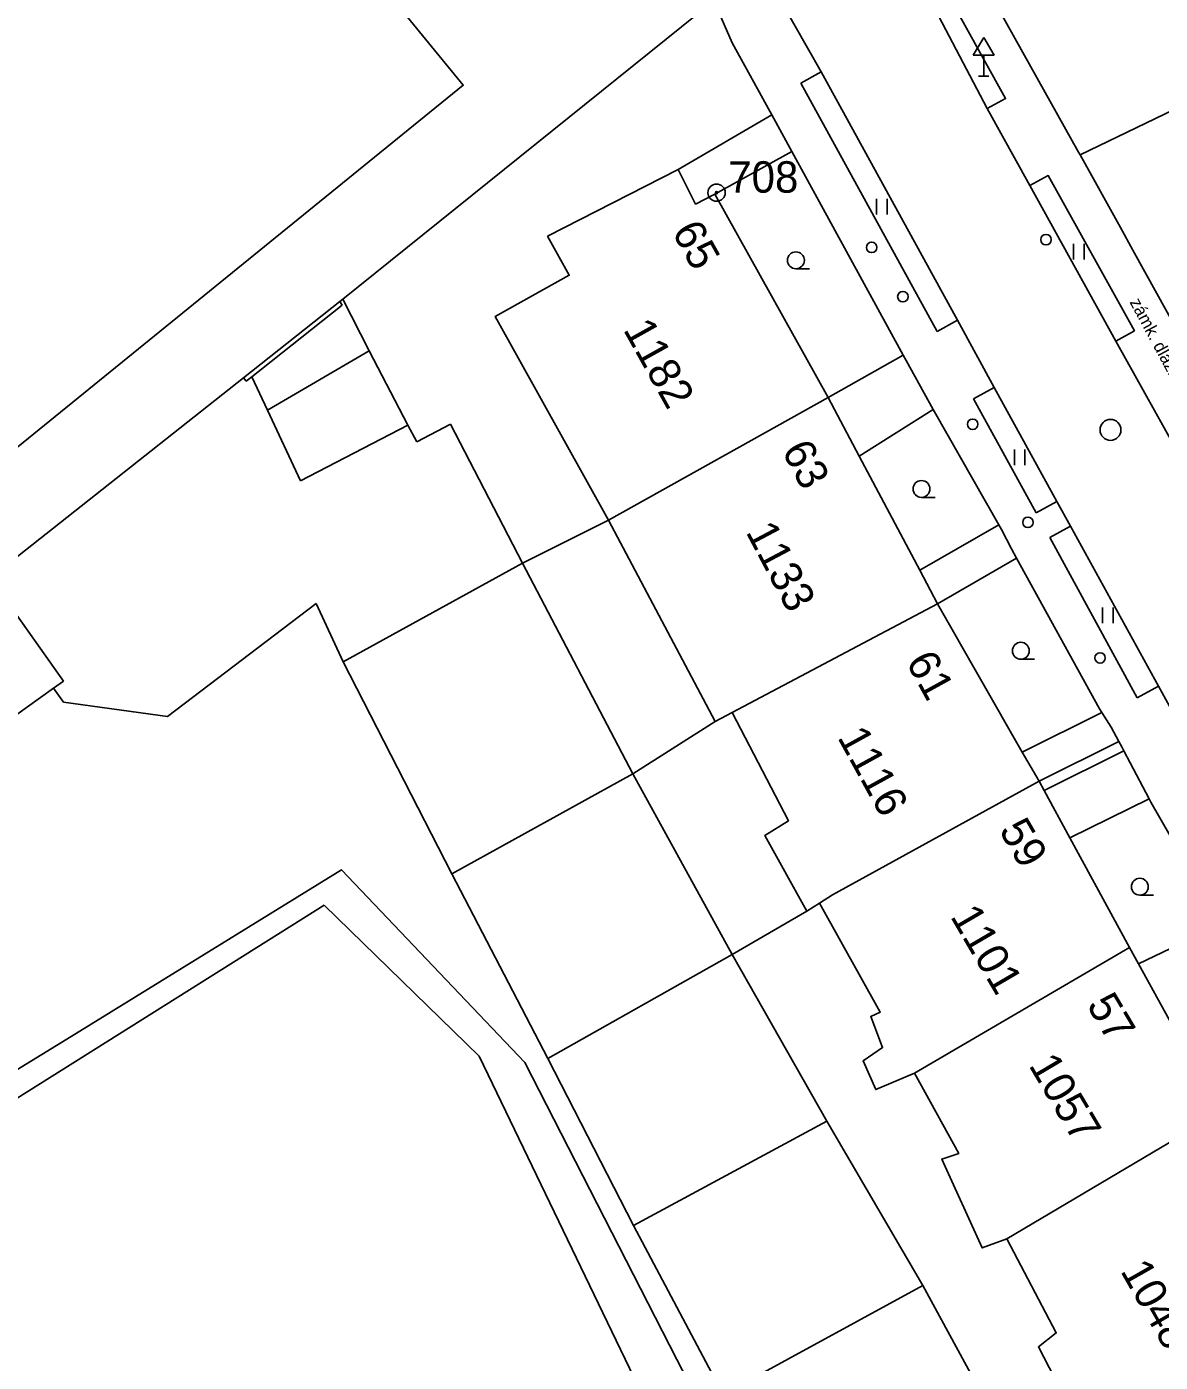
# Model space of a CAD drawing. Extents: x -493753 to -49290, y -1127285 to -112654.
# Drawn here: x -492971 to -492916.9, y -1126699.8 to -1126636 of the extents above; entities that cross this region are included whole.
import ezdxf

# ---------------------------------------------------------------- set-up
doc = ezdxf.new("R2010")
doc.units = 0
for name, color, linetype in [('Vrstva 10', 7, 'Continuous'), ('Vrstva 11', 7, 'Continuous'), ('Vrstva 27', 7, 'Continuous'), ('Vrstva 28', 7, 'Continuous'), ('Vrstva 31', 7, 'Continuous'), ('Vrstva 34', 7, 'Continuous'), ('Vrstva 36', 7, 'Continuous'), ('Vrstva 40', 7, 'Continuous'), ('Vrstva 43', 7, 'Continuous'), ('Vrstva 44', 7, 'Continuous'), ('Vrstva 5', 7, 'Continuous'), ('Vrstva 63', 7, 'Continuous'), ('Vrstva 7', 7, 'Continuous'), ('Vrstva 8', 7, 'Continuous')]:
    doc.layers.add(name, color=color, linetype=linetype)

msp = doc.modelspace()

# ---------------------------------------------------------------- linework, layer by layer
at = {"layer": 'Vrstva 10'}
for p, q in [((-492925.14, -1126639.93), (-492930.88, -1126629)), ((-492934.04, -1126638.71), (-492933.07, -1126638.18)), ((-492934.04, -1126638.71), (-492927.54, -1126650.57)), ((-492926.56, -1126650.03), (-492927.54, -1126650.57)), ((-492924.81, -1126653.23), (-492925.8, -1126653.78)), ((-492925.8, -1126653.78), (-492922.81, -1126659.21)), ((-492922.81, -1126659.21), (-492921.82, -1126658.67)), ((-492921.17, -1126659.86), (-492922.15, -1126660.4)), ((-492922.15, -1126660.4), (-492917.99, -1126668.05)), ((-492916.97, -1126667.49), (-492917.99, -1126668.05))]:
    msp.add_line(p, q, dxfattribs=at)
for points in [[(-492971.77, -1126612.39), (-492950.15, -1126638.81), (-492990.89, -1126671.88)], [(-492930.25, -1126628.65), (-492924.27, -1126639.45), (-492925.14, -1126639.93)], [(-492933.07, -1126638.18), (-492935.02, -1126634.72)], [(-492921.82, -1126658.67), (-492924.81, -1126653.23), (-492926.56, -1126650.03), (-492933.07, -1126638.18)], [(-492939.9, -1126642.84), (-492935.42, -1126640.23)], [(-492925.14, -1126639.93), (-492923.11, -1126643.6), (-492919, -1126651.02), (-492916.24, -1126655.99), (-492913.89, -1126660.22), (-492912.16, -1126663.33), (-492909.02, -1126668.99), (-492908.05, -1126670.74)], [(-492938.15, -1126644.01), (-492934.47, -1126641.97)], [(-492923.11, -1126643.6), (-492922.23, -1126643.12), (-492918.12, -1126650.53), (-492919, -1126651.02)], [(-492931.25, -1126656.52), (-492927.72, -1126654.29)], [(-492911.85, -1126676.78), (-492914.69, -1126671.63), (-492916.97, -1126667.49), (-492921.17, -1126659.86), (-492921.82, -1126658.67)], [(-492928.36, -1126661.96), (-492924.59, -1126659.79)], [(-492923.47, -1126670.63), (-492919.68, -1126668.75)], [(-492922.43, -1126672.46), (-492918.63, -1126670.57)], [(-492921.2, -1126674.73), (-492917.42, -1126672.87)]]:
    msp.add_lwpolyline(points, dxfattribs=at)
at = {"layer": 'Vrstva 11'}
for points in [[(-492955.9, -1126649.02), (-492954.63, -1126651.48)], [(-492959.49, -1126654.32), (-492954.63, -1126651.48)], [(-492954.63, -1126651.48), (-492952.79, -1126655.04)], [(-492959.49, -1126654.32), (-492960.24, -1126652.72)], [(-492957.92, -1126657.69), (-492959.49, -1126654.32)], [(-492952.79, -1126655.04), (-492957.92, -1126657.69)], [(-492952.37, -1126655.83), (-492952.79, -1126655.04)], [(-492950.75, -1126654.99), (-492952.37, -1126655.83)], [(-492947.32, -1126661.62), (-492950.75, -1126654.99)], [(-492943.22, -1126659.56), (-492947.32, -1126661.62)], [(-492947.32, -1126661.62), (-492955.88, -1126666.32)], [(-492942.05, -1126671.67), (-492947.32, -1126661.62)], [(-492972.58, -1126662.53), (-492969.22, -1126667.25)], [(-492964.26, -1126668.93), (-492957.17, -1126663.55)], [(-492957.17, -1126663.55), (-492955.88, -1126666.32)], [(-492955.88, -1126666.32), (-492950.69, -1126676.44)], [(-492969.7, -1126667.59), (-492972.19, -1126669.37)], [(-492969.22, -1126667.25), (-492969.7, -1126667.59)], [(-492969.7, -1126667.59), (-492969.23, -1126668.25)], [(-492969.23, -1126668.25), (-492964.26, -1126668.93)], [(-492938.12, -1126669.18), (-492942.05, -1126671.67)], [(-492942.05, -1126671.67), (-492950.69, -1126676.44)], [(-492937.31, -1126680.29), (-492942.05, -1126671.67)], [(-492947.21, -1126685.45), (-492955.96, -1126676.25), (-492969.06, -1126684.33), (-492983.48, -1126693.16), (-492998.5, -1126702.53), (-493011.5, -1126710.59), (-493016.06, -1126713.4), (-493008.19, -1126725.13), (-493000.15, -1126736.99), (-492989.77, -1126752.48), (-492981.11, -1126765.25)], [(-492950.69, -1126676.44), (-492946.11, -1126685.25)], [(-492980.83, -1126760.45), (-492987.79, -1126750.57), (-492996.52, -1126738.19), (-493004.52, -1126726.91), (-493013.68, -1126713.9), (-493005.26, -1126708.53), (-492990.29, -1126698.98), (-492974.23, -1126688.89), (-492956.79, -1126677.94)], [(-492949.39, -1126685.14), (-492956.79, -1126677.94)], [(-492933.76, -1126678.23), (-492937.31, -1126680.29)], [(-492937.31, -1126680.29), (-492946.11, -1126685.25)], [(-492932.8, -1126688.25), (-492937.31, -1126680.29)], [(-492928.51, -1126728.48), (-492949.39, -1126685.14)], [(-492923.98, -1126731.15), (-492931.89, -1126715.26), (-492939.96, -1126699.62), (-492947.21, -1126685.45)], [(-492946.11, -1126685.25), (-492942.03, -1126693.23)], [(-492932.8, -1126688.25), (-492942.03, -1126693.23)], [(-492928.21, -1126696.08), (-492932.8, -1126688.25)], [(-492942.03, -1126693.23), (-492937.74, -1126701.28)], [(-492928.21, -1126696.08), (-492937.74, -1126701.28)], [(-492922.56, -1126706.5), (-492928.21, -1126696.08)]]:
    msp.add_lwpolyline(points, dxfattribs=at)
at = {"layer": 'Vrstva 27'}
msp.add_circle((-492919.26, -1126655.26), 0.5, dxfattribs=at)
at = {"layer": 'Vrstva 28'}
for centre in [(-492922.34, -1126646.18), (-492930.66, -1126646.55), (-492929.17, -1126648.9), (-492925.84, -1126654.99), (-492923.2, -1126659.67)]:
    msp.add_circle(centre, 0.25, dxfattribs=at)
at = {"layer": 'Vrstva 31'}
msp.add_circle((-492919.76, -1126666.14), 0.25, dxfattribs=at)
at = {"layer": 'Vrstva 34'}
for p, q in [((-492925.81, -1126637.38), (-492925.31, -1126636.53)), ((-492925.31, -1126636.53), (-492924.81, -1126637.38)), ((-492925.81, -1126637.38), (-492924.81, -1126637.38)), ((-492925.31, -1126638.38), (-492925.31, -1126637.38)), ((-492925.56, -1126638.38), (-492925.06, -1126638.38))]:
    msp.add_line(p, q, dxfattribs=at)
at = {"layer": 'Vrstva 36'}
for p, q in [((-492930.42, -1126644.98), (-492930.42, -1126644.23)), ((-492929.92, -1126644.98), (-492929.92, -1126644.23)), ((-492921.02, -1126647.13), (-492921.02, -1126646.38)), ((-492920.52, -1126647.13), (-492920.52, -1126646.38)), ((-492934.272, -1126647.57), (-492933.622, -1126647.567)), ((-492923.85, -1126656.94), (-492923.85, -1126656.19)), ((-492923.35, -1126656.94), (-492923.35, -1126656.19)), ((-492928.282, -1126658.48), (-492927.632, -1126658.477)), ((-492919.64, -1126664.48), (-492919.64, -1126663.73)), ((-492919.14, -1126664.48), (-492919.14, -1126663.73)), ((-492923.542, -1126666.2), (-492922.892, -1126666.197)), ((-492917.862, -1126677.46), (-492917.212, -1126677.457))]:
    msp.add_line(p, q, dxfattribs=at)
for centre in [(-492934.272, -1126647.167), (-492928.282, -1126658.077), (-492923.542, -1126665.797), (-492917.862, -1126677.057)]:
    msp.add_circle(centre, 0.403, dxfattribs=at)
at = {"layer": 'Vrstva 5'}
for points in [[(-492946.13, -1126646.02), (-492939.9, -1126642.84), (-492939.06, -1126644.48), (-492938.15, -1126644.01), (-492932.74, -1126653.72)], [(-492946.13, -1126646.02), (-492945.09, -1126647.88), (-492948.63, -1126649.85), (-492943.22, -1126659.56)], [(-492943.22, -1126659.56), (-492932.74, -1126653.72)], [(-492932.74, -1126653.72), (-492931.25, -1126656.52), (-492928.36, -1126661.96), (-492927.52, -1126663.56)], [(-492943.22, -1126659.56), (-492938.12, -1126669.18)], [(-492937.31, -1126668.75), (-492927.52, -1126663.56)], [(-492927.52, -1126663.56), (-492923.47, -1126670.63), (-492922.67, -1126672.02)], [(-492938.12, -1126669.18), (-492937.31, -1126668.75)], [(-492937.31, -1126668.75), (-492934.63, -1126673.92), (-492935.76, -1126674.62), (-492933.76, -1126678.23)], [(-492932.53, -1126677.45), (-492922.67, -1126672.02)], [(-492922.67, -1126672.02), (-492922.43, -1126672.46), (-492921.2, -1126674.73), (-492918.36, -1126679.95)], [(-492933.76, -1126678.23), (-492933.15, -1126677.84)], [(-492933.15, -1126677.84), (-492932.53, -1126677.45)], [(-492933.15, -1126677.84), (-492930.25, -1126683.04), (-492930.7, -1126683.25), (-492930.14, -1126684.73), (-492931.07, -1126685.36), (-492930.46, -1126686.74), (-492928.62, -1126685.95)], [(-492928.62, -1126685.95), (-492918.36, -1126679.95)], [(-492918.36, -1126679.95), (-492917.93, -1126680.74), (-492916.8, -1126682.79), (-492914.03, -1126687.83)], [(-492928.62, -1126685.95), (-492926.5, -1126689.78), (-492927.31, -1126690.05), (-492925.38, -1126694.29), (-492924.21, -1126693.86)], [(-492924.21, -1126693.86), (-492914.03, -1126687.83)], [(-492924.21, -1126693.86), (-492921.85, -1126698.35), (-492922.7, -1126699.02), (-492919.68, -1126704.86)]]:
    msp.add_lwpolyline(points, dxfattribs=at)
at = {"layer": 'Vrstva 63'}
for radius in [0.412, 0.05]:
    msp.add_circle((-492938.06, -1126643.94), radius, dxfattribs=at)
at = {"layer": 'Vrstva 7'}
for p, q in [((-492938.19, -1126634.78), (-492937.32, -1126636.79)), ((-492960.63, -1126652.77), (-492956.04, -1126649.14)), ((-492955.92, -1126649.3), (-492956.04, -1126649.14)), ((-492960.63, -1126652.77), (-492973.66, -1126663.07)), ((-492960.51, -1126652.93), (-492960.63, -1126652.77))]:
    msp.add_line(p, q, dxfattribs=at)
for points in [[(-492922.76, -1126638.47), (-492928.7, -1126627.84), (-492928.37, -1126626.05), (-492914.72, -1126614.18), (-492912.31, -1126612.15), (-492910.17, -1126610.36)], [(-492938.19, -1126634.78), (-492955.9, -1126649.02), (-492956.04, -1126649.14)], [(-492920.71, -1126642.14), (-492905.97, -1126635.02)], [(-492935.5, -1126640.08), (-492935.42, -1126640.23), (-492934.47, -1126641.97), (-492929.15, -1126651.69)], [(-492918.79, -1126645.6), (-492920.71, -1126642.14), (-492920.79, -1126642.01)], [(-492915.98, -1126650.67), (-492918.19, -1126646.69)], [(-492960.51, -1126652.93), (-492960.24, -1126652.72), (-492955.92, -1126649.3)], [(-492932.74, -1126653.72), (-492929.15, -1126651.69)], [(-492929.15, -1126651.69), (-492929.01, -1126651.94)], [(-492927.66, -1126654.39), (-492924.59, -1126659.79), (-492924.47, -1126660.01)], [(-492923.74, -1126661.38), (-492927.52, -1126663.56)], [(-492923.98, -1126660.94), (-492923.74, -1126661.38), (-492919.79, -1126668.57)], [(-492919.23, -1126669.45), (-492918.86, -1126670.13), (-492918.72, -1126670.39)], [(-492918.86, -1126670.13), (-492922.67, -1126672.02)], [(-492917.34, -1126673.02), (-492915.43, -1126676.35)], [(-492914.1, -1126678.91), (-492917.93, -1126680.74)]]:
    msp.add_lwpolyline(points, dxfattribs=at)
at = {"layer": 'Vrstva 8'}
for points in [[(-492937.32, -1126636.79), (-492935.5, -1126640.08)], [(-492920.79, -1126642.01), (-492922.76, -1126638.47)], [(-492918.19, -1126646.69), (-492918.79, -1126645.6)], [(-492929.01, -1126651.94), (-492927.72, -1126654.29), (-492927.66, -1126654.39)], [(-492924.47, -1126660.01), (-492923.98, -1126660.94)], [(-492919.79, -1126668.57), (-492919.68, -1126668.75), (-492919.23, -1126669.45)], [(-492918.72, -1126670.39), (-492918.63, -1126670.57), (-492917.42, -1126672.87), (-492917.34, -1126673.02)]]:
    msp.add_lwpolyline(points, dxfattribs=at)

# ---------------------------------------------------------------- texts
at = {"layer": 'Vrstva 40'}
msp.add_text('zámk. dlažba', height=0.6, rotation=298.24281, dxfattribs=at).set_placement((-492918.363, -1126649.158))
at = {"layer": 'Vrstva 43'}
for s, rotation, p in [('1182', 299.13251, (-492942.538, -1126650.469)), ('1133', 297.94323, (-492936.688, -1126660.125)), ('1116', 298.82663, (-492932.317, -1126669.925)), ('1101', 300.32934, (-492926.932, -1126678.47)), ('1057', 300.6465, (-492923.192, -1126685.574)), ('1048', 299.63237, (-492918.816, -1126695.386))]:
    msp.add_text(s, height=1.5, rotation=rotation, dxfattribs=at).set_placement(p)
at = {"layer": 'Vrstva 44'}
for s, rotation, p in [('65', 299.13251, (-492940.217, -1126645.803)), ('63', 297.94323, (-492934.972, -1126656.247)), ('61', 298.82663, (-492929.047, -1126666.331)), ('59', 300.32934, (-492924.611, -1126674.359)), ('57', 300.6465, (-492920.426, -1126682.7))]:
    msp.add_text(s, height=1.5, rotation=rotation, dxfattribs=at).set_placement(p)
at = {"layer": 'Vrstva 63'}
msp.add_text(' 708', height=1.5, dxfattribs=at).set_placement((-492938.06, -1126643.94))

doc.saveas('drawing.dxf')
